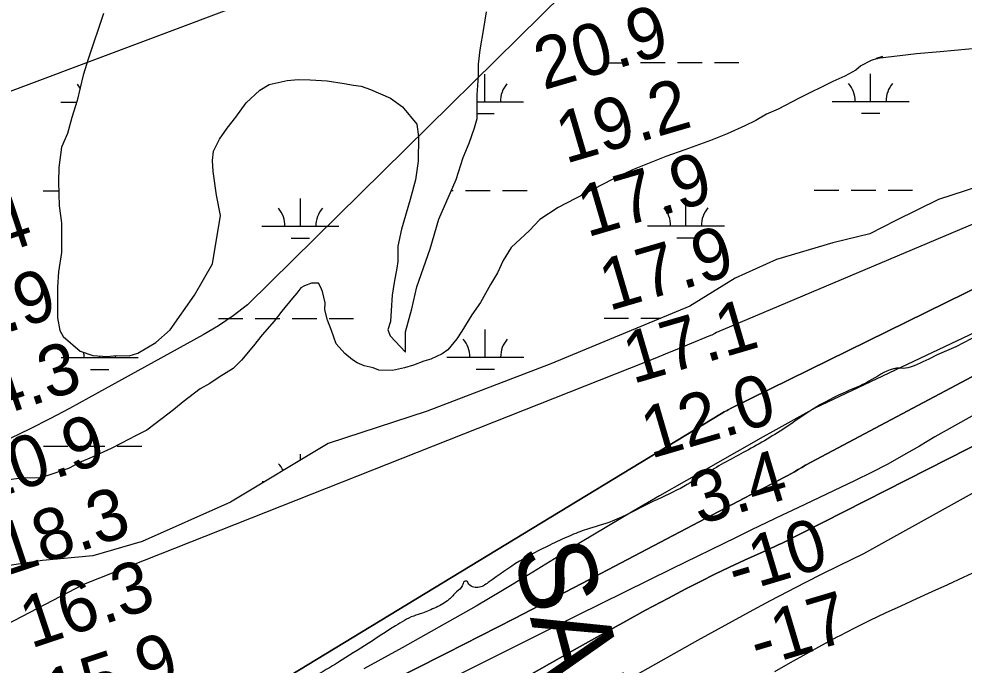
# Model space of a CAD drawing. Extents: x 3297753 to 3335611, y 652252 to 677623.
# Drawn here: x 3319667 to 3320897, y 670434 to 671276 of the extents above; entities that cross this region are included whole.
import ezdxf

# ---------------------------------------------------------------- set-up
doc = ezdxf.new("R2010")
doc.units = 0
for name, color, linetype in [('V-CHAN-NAID', 7, 'Continuous'), ('V-RIVR-EDGE', 7, 'Continuous'), ('V-RIVR-RANG', 7, 'Continuous'), ('V-SITE-VEGE', 7, 'Continuous'), ('V-TOPO-DPTH', 7, 'Continuous'), ('V-TOPO-MINR', 7, 'Continuous'), ('V-TOPO-WATR', 7, 'Continuous'), ('V-WETL-SWMP', 7, 'Continuous')]:
    doc.layers.add(name, color=color, linetype=linetype)

msp = doc.modelspace()

# ---------------------------------------------------------------- linework, layer by layer
at = {"layer": 'V-RIVR-EDGE'}
msp.add_spline([(3323568.5, 672014.8), (3323538.3, 672003.3), (3323513.9, 671994.9), (3323485.1, 671982.1), (3323456.4, 671971.4), (3323437.4, 671963.3), (3323427.3, 671961.3), (3323417.6, 671955.6), (3323405.6, 671952.1), (3323402.1, 671949), (3323401.3, 671948.2), (3323403.6, 671943.6), (3323400.1, 671943.6), (3323395.5, 671944.4), (3323384.2, 671940.5), (3323382.3, 671940.5), (3323380.7, 671944.4), (3323376.9, 671942.9), (3323366, 671937.8), (3323362.5, 671934), (3323360.9, 671928.2), (3323357.8, 671927.8), (3323351.6, 671931.3), (3323345, 671932.1), (3323338, 671929), (3323321.3, 671922.4), (3323289.9, 671909.7), (3323270.9, 671900.5), (3323263.1, 671894.7), (3323245.6, 671888.1), (3323233.6, 671884.3), (3323215.4, 671876.9), (3323192.1, 671867.3), (3323175.4, 671861.9), (3323156.4, 671858.1), (3323140.9, 671856.2), (3323117.2, 671848.5), (3323087.3, 671836.9), (3323062.4, 671827.3), (3323018.6, 671808.4), (3323004.6, 671798), (3322994.1, 671789.8), (3322976.6, 671781.7), (3322942.5, 671765.9), (3322911.4, 671751.7), (3322891.6, 671743.9), (3322873.7, 671735.8), (3322857.8, 671731.6), (3322834.5, 671723.9), (3322821.4, 671718.9), (3322796.5, 671711.2), (3322782.1, 671704.7), (3322750.3, 671686.9), (3322711.1, 671668), (3322674.2, 671646.8), (3322634.2, 671625.5), (3322610.5, 671614.7), (3322589.9, 671606.6), (3322565.1, 671598.2), (3322551.1, 671595.5), (3322532.5, 671592), (3322520.5, 671585.9), (3322504.6, 671580.9), (3322484, 671572.4), (3322461.1, 671564.3), (3322435.5, 671553.5), (3322373.4, 671528.1), (3322353.6, 671520.4), (3322328.7, 671509.9), (3322288.7, 671493.4), (3322265, 671479.5), (3322232.4, 671465.2), (3322202.1, 671449.4), (3322166, 671436.7), (3322130.3, 671422), (3322086.9, 671404.7), (3322024.7, 671382.3), (3321978.9, 671362.3), (3321927.7, 671341.1), (3321906.7, 671333.4), (3321892.8, 671332.2), (3321884.2, 671329.2), (3321861.7, 671316.4), (3321826.4, 671297.9), (3321798.4, 671280.5), (3321791.4, 671279.8), (3321785.2, 671278.2), (3321779.4, 671274.7), (3321765.8, 671261.2), (3321747.5, 671247.7), (3321731.6, 671239.6), (3321721.1, 671237.3), (3321699, 671230), (3321681.1, 671218.8), (3321660.9, 671208.3), (3321637.6, 671196), (3321616.3, 671187.1), (3321599.2, 671181.3), (3321589.9, 671181), (3321581, 671175.6), (3321556.1, 671165.5), (3321526.2, 671151.7), (3321510.3, 671146.3), (3321490.5, 671134.3), (3321478.9, 671127.3), (3321464.5, 671122.3), (3321431.5, 671106.9), (3321397.3, 671089.5), (3321363.6, 671074.1), (3321330.9, 671059.1), (3321308.8, 671050.2), (3321284.7, 671037.1), (3321243.2, 671018.6), (3321216, 671004.3), (3321170.2, 670984.2), (3321143, 670972.7), (3321116.6, 670959.5), (3321079.4, 670939.9), (3321044, 670925.6), (3321017.2, 670914), (3320990.4, 670899.7), (3320949.7, 670880.8), (3320912.8, 670862.7), (3320886, 670849.2), (3320861.9, 670838.4), (3320832, 670824.5), (3320820.8, 670821.1), (3320809.1, 670821.1), (3320804.9, 670820.3), (3320773, 670804.1), (3320739.3, 670788.7), (3320693.4, 670763.6), (3320667.4, 670745.8), (3320612.7, 670713), (3320561.8, 670684.8), (3320527.6, 670664.7), (3320487.6, 670645.4), (3320438.7, 670621.9), (3320405.3, 670611.1), (3320383.2, 670602.6), (3320357.6, 670590.7), (3320318.3, 670569.8), (3320277.6, 670542), (3320264.4, 670535.5), (3320257, 670536.6), (3320251.2, 670541.3), (3320250.4, 670543.2), (3320246.5, 670543.3), (3320243.8, 670537.8), (3320236.4, 670529.7), (3320226.3, 670519.7), (3320209.6, 670509.6), (3320191.8, 670502.3), (3320180.5, 670498.4), (3320156.8, 670485.7), (3320121.1, 670462.5), (3320082.6, 670438.2), (3320018.9, 670400.7), (3319975.4, 670376), (3319927.3, 670350.1), (3319885.7, 670328.9), (3319836.4, 670301.1), (3319778.2, 670265.6), (3319721.1, 670232.4), (3319627.9, 670181), (3319575.4, 670152.1), (3319525.3, 670122.7), (3319488, 670094.9), (3319464.7, 670079.4), (3319432.1, 670061.3), (3319380.9, 670032.7), (3319349.8, 670016.5), (3319312.9, 669993.3), (3319285, 669984.1), (3319260.9, 669970.6), (3319217.8, 669947.8), (3319169.6, 669921.2), (3319128.4, 669896.1)], degree=3, dxfattribs=at)
at = {"layer": 'V-SITE-VEGE'}
for points in [[(3319776.7, 671283.4), (3319757.4, 671224.9), (3319750.5, 671202.9), (3319742.5, 671169.8), (3319735.7, 671147.7), (3319730, 671126.8), (3319722.1, 671109.1), (3319718.5, 671082.6), (3319718.3, 671063.8), (3319719.2, 671032.9), (3319722.3, 671010.7), (3319722, 670972), (3319718.4, 670946.6), (3319717.1, 670926.7), (3319716.8, 670886.9), (3319720, 670870.3), (3319724.3, 670862.5), (3319746.3, 670843.6), (3319762.8, 670837.9), (3319781.6, 670836.6), (3319793.7, 670837.6), (3319810.3, 670837.5), (3319821.4, 670840.7), (3319844.8, 670854.8), (3319863.7, 670871.3), (3319895.1, 670916.3), (3319918.6, 670957), (3319929.1, 671020), (3319923.8, 671046.5), (3319919.7, 671077.5), (3319918.7, 671091.9), (3319919.9, 671104.1), (3319927.8, 671119.5), (3319937.9, 671133.8), (3319949.1, 671148), (3319962.5, 671166.7), (3319980.3, 671183.2), (3319992.6, 671190.8), (3320015.8, 671196.1), (3320030.2, 671197.1), (3320045.7, 671197), (3320067.8, 671195.7), (3320089.9, 671192.1), (3320102, 671189.8), (3320112, 671188.6)], [(3320112, 671188.6), (3320124.1, 671184.1), (3320150.5, 671172.8), (3320165.9, 671161.6), (3320184.5, 671139.3), (3320186.6, 671122.7), (3320186.3, 671090.7), (3320182.8, 671066.4), (3320175.9, 671041), (3320164.5, 671002.4), (3320159.9, 670980.3), (3320159.7, 670960.4), (3320158.5, 670951.6), (3320155, 670932.8), (3320152.7, 670916.3), (3320151.4, 670896.4), (3320150.2, 670882), (3320146.8, 670871), (3320150, 670863.2), (3320169.7, 670842), (3320170, 670868.6), (3320178, 670898.4), (3320184.8, 670927), (3320201.9, 670976.7), (3320213.3, 671015.2), (3320235.8, 671067), (3320244.9, 671095.7), (3320252.8, 671114.4), (3320259.6, 671134.3), (3320263.1, 671146.4), (3320263.3, 671177.3), (3320264.7, 671201.7), (3320264.8, 671217.1), (3320267.2, 671235.9), (3320271.8, 671263.5), (3320275.4, 671285.6)], [(3320921.7, 671238.5), (3320865.6, 671233.1), (3320834.9, 671230.9), (3320784.3, 671224.7), (3320790.6, 671227.1), (3320782.4, 671224.5)], [(3320782.4, 671224.5), (3320784.3, 671224.7), (3320776.1, 671221.9), (3320762.4, 671214.9), (3320756, 671209.6), (3320741.5, 671201.7), (3320726, 671194.7), (3320682.3, 671172.8), (3320655, 671158.8), (3320639.5, 671151.9), (3320625.9, 671143.9), (3320611.3, 671137), (3320588.6, 671126.5), (3320566.8, 671117.8), (3320533.2, 671105.7), (3320508.7, 671097.1), (3320465.1, 671079.7), (3320437.8, 671066.6), (3320368.6, 671030.7), (3320344.9, 671014.8), (3320331.1, 671000.6), (3320307.3, 670978.4), (3320297.1, 670961.4), (3320289.6, 670945.3), (3320280.3, 670930.1), (3320267.3, 670906.8), (3320256.2, 670890.8), (3320243.2, 670869.3), (3320236.7, 670859.5), (3320224.8, 670845.2), (3320217.5, 670839.9), (3320202.9, 670832.9), (3320193.8, 670830.4), (3320180.2, 670825.2), (3320168.4, 670821.8), (3320153, 670818.4), (3320135, 670818.7), (3320127.8, 670821.5), (3320116.1, 670824.4), (3320107.1, 670828.2), (3320100.9, 670831.9), (3320091.1, 670840.2), (3320079.6, 670853), (3320073.5, 670870.2), (3320068.3, 670883.9), (3320064.9, 670897.4), (3320065.1, 670906.5), (3320061.7, 670921), (3320059.1, 670927.3), (3320056.4, 670931.9), (3320047.4, 670932), (3320038.3, 670928.6), (3320033.8, 670925.9), (3320028.2, 670918.8), (3320022.7, 670912.6), (3320008.9, 670895.6), (3319998.8, 670882.3), (3319983.1, 670864.5), (3319972.1, 670850.2), (3319956.4, 670831.5), (3319945.4, 670820.8), (3319927.2, 670809.4), (3319915.3, 670801.4), (3319902.6, 670794.4), (3319880.6, 670777.6), (3319867.8, 670767), (3319853.2, 670755.5), (3319833.1, 670740.5), (3319819.4, 670733.5), (3319799.4, 670723), (3319786.7, 670716.8), (3319762.1, 670705.5), (3319747.6, 670699.4), (3319731.2, 670690.6), (3319703, 670681.2), (3319694, 670678.6), (3319669.6, 670678.1), (3319654.2, 670675.6)]]:
    msp.add_lwpolyline(points, dxfattribs=at)
msp.add_lwpolyline([(3320784.3, 671224.7), (3320782.4, 671224.5), (3320790.6, 671227.1)], close=True, dxfattribs=at)
at = {"layer": 'V-TOPO-DPTH'}
for points in [[(3320134.9, 670405.3), (3320223.4, 670449.8), (3320311.5, 670495), (3320399.4, 670540.7), (3320611.5, 670652.2), (3320619.8, 670656.5), (3320628.2, 670660.9), (3320636.5, 670665.2), (3320644.9, 670669.5), (3320651.7, 670673), (3320656.6, 670675.6), (3320661.5, 670678.2), (3320666.4, 670680.9), (3320671.2, 670683.6), (3320676.1, 670686.4), (3320680.9, 670689.1), (3320685.6, 670692), (3320690.4, 670694.8), (3321235.2, 670984.5), (3321262.7, 670995.7), (3321290.1, 671006.9), (3321910.6, 671272.9)], [(3321910.6, 671272.9), (3321290.1, 671006.9), (3321262.7, 670995.7), (3321235.2, 670984.5), (3320690.4, 670694.8), (3320685.6, 670692), (3320680.9, 670689.1), (3320676.1, 670686.4), (3320671.2, 670683.6), (3320666.4, 670680.9), (3320661.5, 670678.2), (3320656.6, 670675.6), (3320651.7, 670673), (3320644.9, 670669.5), (3320636.5, 670665.2), (3320628.2, 670660.9), (3320619.8, 670656.5), (3320611.5, 670652.2), (3320399.4, 670540.7), (3320311.5, 670495), (3320223.4, 670449.8), (3320134.9, 670405.3)], [(3320295.3, 670400.9), (3320393.2, 670456.6), (3320422.8, 670473.2), (3320452.5, 670489.7), (3320482.3, 670505.8), (3320512.3, 670521.8), (3320534.8, 670533.6), (3320553.7, 670543.3), (3320572.6, 670552.8), (3320591.7, 670562), (3320611, 670571), (3320639.1, 670583.9), (3320644.3, 670586.2), (3320649.6, 670588.6), (3320654.8, 670590.9), (3320660.1, 670593.2), (3321280.2, 670908.7), (3321304.2, 670919.4), (3321955.1, 671231)], [(3321955.1, 671231), (3321304.2, 670919.4), (3321280.2, 670908.7), (3320660.1, 670593.2), (3320654.8, 670590.9), (3320649.6, 670588.6), (3320644.3, 670586.2), (3320639.1, 670583.9), (3320611, 670571), (3320591.7, 670562), (3320572.6, 670552.8), (3320553.7, 670543.3), (3320534.8, 670533.6), (3320512.3, 670521.8), (3320482.3, 670505.8), (3320452.5, 670489.7), (3320422.8, 670473.2), (3320393.2, 670456.6), (3320295.3, 670400.9)], [(3319961.1, 670385.4), (3320581.1, 670762.4), (3320584.6, 670764.4), (3320588.3, 670766.3), (3320589.9, 670767.1), (3320592.8, 670768.8), (3321103.2, 671019.6)], [(3320963.5, 670579.7), (3320895.7, 670548.6), (3320875.4, 670539.2), (3320855.1, 670530), (3320834.8, 670520.7), (3320814.5, 670511.4), (3320794.2, 670502), (3320774.1, 670492.4), (3320754.2, 670482.4), (3320734.3, 670472.2), (3320732.2, 670471.1), (3320711.5, 670460), (3320690.9, 670448.8), (3320670.4, 670437.2), (3320650.1, 670425.5)], [(3320963.5, 670579.7), (3320895.7, 670548.6), (3320875.4, 670539.2), (3320855.1, 670530), (3320834.8, 670520.7), (3320814.5, 670511.4), (3320794.2, 670502), (3320774.1, 670492.4), (3320754.2, 670482.4), (3320734.3, 670472.2), (3320732.2, 670471.1), (3320711.5, 670460), (3320690.9, 670448.8), (3320670.4, 670437.2), (3320650.1, 670425.5)]]:
    msp.add_lwpolyline(points, dxfattribs=at)
at = {"layer": 'V-TOPO-MINR'}
for points in [[(3320522.6, 671454.9), (3319964, 670903.9), (3319945.7, 670889.6), (3319926.4, 670876.6), (3319906.4, 670864.6), (3319757.8, 670782.6), (3319732.4, 670768.8), (3319706.9, 670755.3), (3319681.2, 670742.3), (3319655.3, 670729.5)], [(3319631.2, 671173.1), (3319989.8, 671307.8)], [(3321955.1, 671231), (3321304.2, 670919.4), (3321280.2, 670908.7), (3320660.1, 670593.2), (3320654.8, 670590.9), (3320649.6, 670588.6), (3320644.3, 670586.2), (3320639.1, 670583.9), (3320611, 670571), (3320591.7, 670562), (3320572.6, 670552.8), (3320553.7, 670543.3), (3320534.8, 670533.6), (3320512.3, 670521.8), (3320482.3, 670505.8), (3320452.5, 670489.7), (3320422.8, 670473.2), (3320393.2, 670456.6), (3320295.3, 670400.9)], [(3321960.3, 671183), (3321298.2, 670872), (3321293.2, 670870), (3321288.2, 670867.9), (3321283.3, 670865.8), (3321278.4, 670863.7), (3321261.1, 670856.1), (3321257.5, 670854.4), (3321254.1, 670852.6), (3321250.7, 670850.5), (3321247.4, 670848.4), (3321244.2, 670846.1), (3321241, 670843.8), (3321237.9, 670841.5), (3320766, 670579.2), (3320732.8, 670563.2), (3320712.4, 670553.2), (3320689.6, 670541.8), (3320666.9, 670530.1), (3320644.3, 670518.2), (3320621.8, 670506), (3320550.1, 670466.4), (3320502.3, 670439.6), (3320454.6, 670412.5)], [(3321226.9, 671143.6), (3320574.5, 670867.5), (3320572.5, 670866.3), (3320568.5, 670864.4), (3320566.9, 670863.7), (3320539.4, 670852.3), (3320525.1, 670846.5), (3320510.7, 670840.7), (3320496.4, 670834.9), (3320482, 670829.2), (3319750.6, 670539.5), (3319044.8, 670171.2)], [(3321103.2, 671019.6), (3320592.8, 670768.8), (3320589.9, 670767.1), (3320588.3, 670766.3), (3320584.6, 670764.4), (3320581.1, 670762.4), (3319961.1, 670385.4)], [(3321232.8, 671020.2), (3320702.4, 670769.3), (3320651.9, 670741), (3320631.6, 670729.6), (3320611.2, 670718.1), (3320590.9, 670706.6), (3320570.7, 670695), (3320500.5, 670654.9), (3320466.1, 670634.9), (3320431.8, 670614.7), (3320397.8, 670594), (3320363.9, 670573), (3320330.1, 670552.1), (3320296, 670531.5), (3320261.7, 670511.4), (3320227.1, 670491.7), (3320165.7, 670457.1), (3320115.5, 670429.5)], [(3321242.4, 670946.5), (3320859, 670731.8), (3320838.7, 670719.6), (3320818.2, 670707.7), (3320797.5, 670696.3), (3320776.5, 670685.4), (3320755.3, 670674.9), (3320680.4, 670639.4), (3320660.3, 670629.8), (3320640.2, 670620.2), (3320620.2, 670610.5), (3320600.2, 670600.7), (3320516.5, 670559.8), (3320454.8, 670529.5), (3320393.1, 670499), (3320331.5, 670468.3), (3320269.9, 670437.5), (3319880, 670241.3)], [(3320963.5, 670579.7), (3320895.7, 670548.6), (3320875.4, 670539.2), (3320855.1, 670530), (3320834.8, 670520.7), (3320814.5, 670511.4), (3320794.2, 670502), (3320774.1, 670492.4), (3320754.2, 670482.4), (3320734.3, 670472.2), (3320732.2, 670471.1), (3320711.5, 670460), (3320690.9, 670448.8), (3320670.4, 670437.2), (3320650.1, 670425.5)]]:
    msp.add_lwpolyline(points, dxfattribs=at)
at = {"layer": 'V-TOPO-WATR'}
msp.add_lwpolyline([(3321910.6, 671272.9), (3321290.1, 671006.9), (3321262.7, 670995.7), (3321235.2, 670984.5), (3320690.4, 670694.8), (3320685.6, 670692), (3320680.9, 670689.1), (3320676.1, 670686.4), (3320671.2, 670683.6), (3320666.4, 670680.9), (3320661.5, 670678.2), (3320656.6, 670675.6), (3320651.7, 670673), (3320644.9, 670669.5), (3320636.5, 670665.2), (3320628.2, 670660.9), (3320619.8, 670656.5), (3320611.5, 670652.2), (3320399.4, 670540.7), (3320311.5, 670495), (3320223.4, 670449.8), (3320134.9, 670405.3)], dxfattribs=at)
at = {"layer": 'V-WETL-SWMP'}
for p, q in [((3320427.9, 671219.1), (3320459.9, 671219.1)), ((3320475.9, 671219.2), (3320507.9, 671219.2)), ((3320523.9, 671219.2), (3320555.9, 671219.2)), ((3320571.9, 671219.3), (3320603.9, 671219.3)), ((3320273.3, 671168.2), (3320273.3, 671204.2)), ((3320775.2, 671168.7), (3320775.2, 671204.7)), ((3319721.4, 671167.6), (3319741.8, 671167.7)), ((3320263.3, 671168.2), (3320323.3, 671168.3)), ((3320725.2, 671168.7), (3320825.2, 671168.8)), ((3320263.1, 671152.8), (3320285.3, 671152.8)), ((3320763.2, 671153.3), (3320787.2, 671153.3)), ((3320229.6, 671052.7), (3320232, 671052.7)), ((3320248, 671052.8), (3320280, 671052.8)), ((3320296, 671052.8), (3320328, 671052.8)), ((3320701.9, 671053.2), (3320733.9, 671053.2)), ((3320749.9, 671053.3), (3320781.9, 671053.3)), ((3320797.9, 671053.3), (3320829.9, 671053.3)), ((3319698.1, 671052.2), (3319718.7, 671052.2)), ((3320033, 671006.1), (3320033, 671042.1)), ((3320534.9, 671006.6), (3320534.9, 671042.6)), ((3319983, 671006.1), (3320083, 671006.2)), ((3320484.9, 671006.6), (3320584.9, 671006.7)), ((3320522.9, 670991.2), (3320546.9, 670991.2)), ((3320021, 670990.7), (3320045, 670990.7)), ((3319926.3, 670885.9), (3319958.3, 670886)), ((3319974.3, 670886), (3320006.3, 670886)), ((3320022.3, 670886), (3320054.3, 670886.1)), ((3320070.3, 670886.1), (3320102.3, 670886.1)), ((3320428.2, 670886.4), (3320460.2, 670886.5)), ((3320476.2, 670886.5), (3320502.2, 670886.5)), ((3320273.7, 670835.5), (3320273.6, 670871.5)), ((3319721.8, 670835), (3319821.8, 670835.1)), ((3319771.8, 670835), (3319771.8, 670837.3)), ((3320223.7, 670835.5), (3320323.7, 670835.6)), ((3319759.8, 670819.6), (3319783.8, 670819.6)), ((3320261.7, 670820.1), (3320285.7, 670820.1)), ((3319698.5, 670719.5), (3319730.5, 670719.5)), ((3319746.5, 670719.6), (3319778.5, 670719.6)), ((3319794.5, 670719.6), (3319826.5, 670719.6)), ((3320033.3, 670701.5), (3320033.3, 670709.4)), ((3319983.4, 670673.4), (3319986.3, 670673.4))]:
    msp.add_line(p, q, dxfattribs=at)
for points in [[(3319776.7, 671283.4), (3319757.3, 671224.9), (3319750.5, 671202.9), (3319742.5, 671169.8), (3319735.7, 671147.7), (3319729.9, 671126.8), (3319722.1, 671109.1), (3319718.5, 671082.6), (3319718.3, 671063.8), (3319719.2, 671032.9), (3319722.3, 671010.7), (3319722, 670972), (3319718.4, 670946.6), (3319717.1, 670926.7), (3319716.8, 670886.9), (3319720, 670870.3), (3319724.3, 670862.5), (3319746.3, 670843.6), (3319762.8, 670837.9), (3319781.6, 670836.6), (3319793.7, 670837.6), (3319810.3, 670837.5), (3319821.4, 670840.7), (3319844.8, 670854.8), (3319863.7, 670871.3)], [(3319863.7, 670871.3), (3319895.1, 670916.3), (3319918.6, 670957), (3319929.1, 671020), (3319923.8, 671046.5), (3319919.7, 671077.5), (3319918.7, 671091.9), (3319919.9, 671104.1), (3319927.8, 671119.5), (3319937.9, 671133.8), (3319949.1, 671148), (3319962.5, 671166.7), (3319980.3, 671183.2), (3319992.6, 671190.8), (3320015.8, 671196.1), (3320030.2, 671197.1), (3320045.7, 671197), (3320067.8, 671195.7), (3320089.9, 671192.1), (3320102, 671189.8), (3320112, 671188.6), (3320124.1, 671184.1), (3320150.5, 671172.8), (3320165.9, 671161.6), (3320184.5, 671139.3), (3320186.6, 671122.7), (3320186.3, 671090.7), (3320182.8, 671066.4), (3320175.9, 671041), (3320164.5, 671002.4), (3320159.9, 670980.3), (3320159.7, 670960.4), (3320158.5, 670951.6), (3320155, 670932.8), (3320152.7, 670916.3), (3320151.4, 670896.4), (3320150.2, 670882), (3320146.8, 670871), (3320150, 670863.2), (3320169.7, 670842), (3320170, 670868.6), (3320178, 670898.4), (3320184.8, 670927), (3320201.9, 670976.7), (3320213.3, 671015.2), (3320235.8, 671067), (3320244.9, 671095.7), (3320252.8, 671114.4), (3320259.6, 671134.3), (3320263.1, 671146.4), (3320263.3, 671177.3), (3320264.7, 671201.7), (3320264.8, 671217.1), (3320267.2, 671235.9), (3320271.8, 671263.5), (3320275.4, 671285.6)], [(3320915.6, 671057.9), (3320863.7, 671041), (3320808.2, 671013.4), (3320774.1, 670996.2), (3320726, 670984.5), (3320652.7, 670962.6), (3320599, 670938.5), (3320539.8, 670902.2), (3320359, 670826.8), (3320198, 670765.4), (3320069.4, 670723), (3319941.9, 670646.9), (3319827.3, 670595.4), (3319763, 670576.8), (3319697.2, 670570.8), (3319654.4, 670564.4)]]:
    msp.add_lwpolyline(points, dxfattribs=at)
for centre, start, end in [((3319716.2, 671168.1), 30.7493, 40.8301), ((3320328.6, 671168.7), 139.2865, 180.8301), ((3320720, 671169.1), 359.2865, 40.8301), ((3320830.5, 671169.3), 139.2865, 180.8301), ((3319977.8, 671006.5), 359.2865, 40.8301), ((3320088.3, 671006.6), 139.2865, 180.8301), ((3320479.7, 671007), 359.2865, 40.8301), ((3320590.2, 671007.1), 139.2865, 180.8301), ((3320218.4, 670836), 359.2865, 40.8301), ((3320328.9, 670836.1), 139.2865, 180.8301), ((3319716.5, 670835.4), 359.2865, 10.5038), ((3319827, 670835.6), 176.9231, 180.8301), ((3319978.1, 670673.8), 23.3878, 40.8301)]:
    msp.add_arc(centre, 35.2, start, end, dxfattribs=at)

# ---------------------------------------------------------------- texts
at = {"layer": 'V-CHAN-NAID'}
msp.add_text('SARDINE POINT "221" (220.0)', height=100, rotation=284.8229, dxfattribs=at).set_placement((3320308.8, 670582.6))
at = {"layer": 'V-RIVR-RANG'}
for s, rotation, p in [('20.9', 16.3483, (3320349.4, 671183.2)), ('19.2', 16.3483, (3320378, 671087.3)), ('17.9', 16.3483, (3320406.1, 670991.4)), ('24.4', 18.3983, (3319523.2, 670929.7)), ('17.9', 16.3483, (3320434.5, 670895.5)), ('23.9', 18.3983, (3319554.8, 670834.9)), ('17.1', 16.3483, (3320465.5, 670800.4)), ('24.3', 18.3983, (3319586.8, 670740.1)), ('12.0', 16.3483, (3320488.8, 670703)), ('20.9', 18.3983, (3319618.4, 670645.2)), ('3.4', 16.6345, (3320552.1, 670616.9)), ('18.3', 18.3983, (3319650.4, 670550.5)), ('-10', 16.6345, (3320599.7, 670526.8)), ('16.3', 18.3983, (3319682.2, 670455.7)), ('-17', 16.6345, (3320628.6, 670431)), ('15.9', 18.3983, (3319713.8, 670360.8))]:
    msp.add_text(s, height=67, rotation=rotation, dxfattribs=at).set_placement(p)

doc.saveas('drawing.dxf')
